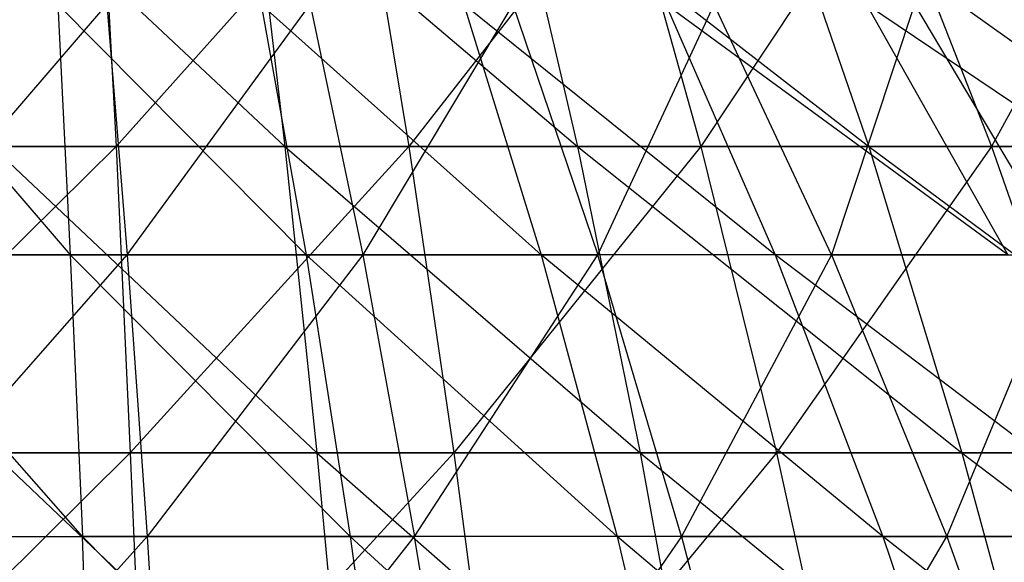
# Model space of a CAD drawing. Extents: x -125 to 125, y -143 to 0.
# Tile 305 of 406: x 0.12 to 3.25, y -28.41 to -26.68. Entities that reach past the tile are written whole.
import ezdxf

# ---------------------------------------------------------------- set-up
doc = ezdxf.new("R2010")
doc.units = 0
doc.header["$LTSCALE"] = 25.4
doc.layers.get('0').update_dxf_attribs({"linetype": 'CONTINUOUS'})

# ---------------------------------------------------------------- blocks, each defined once
blk = doc.blocks.new('NL2500027000_STL_3')
at = {"color": 0}
for p, q in [((0.0319, -26.2094, 19.7185), (0.9663, -27.0849, 22.0532)), ((0.0319, -26.2094, 19.7185), (0.9663, -27.0849, 22.0532)), ((0.3838, -26.2094, -19.7148), (0.4297, -27.0849, -22.0702)), ((0.3838, -26.2094, -19.7148), (0.4297, -27.0849, -22.0702)), ((1.2146, -26.2094, -19.6811), (0.4297, -27.0849, -22.0702)), ((1.2146, -26.2094, -19.6811), (0.4297, -27.0849, -22.0702)), ((0.8632, -26.2094, 19.6996), (1.8951, -27.0849, 21.9929)), ((0.8632, -26.2094, 19.6996), (1.8951, -27.0849, 21.9929)), ((0.8632, -26.2094, 19.6996), (0.9663, -27.0849, 22.0532)), ((0.8632, -26.2094, 19.6996), (0.9663, -27.0849, 22.0532)), ((1.2146, -26.2094, -19.6811), (1.3597, -27.0849, -22.0325)), ((1.2146, -26.2094, -19.6811), (1.3597, -27.0849, -22.0325)), ((2.0432, -26.2094, -19.6124), (1.3597, -27.0849, -22.0325)), ((2.0432, -26.2094, -19.6124), (1.3597, -27.0849, -22.0325)), ((1.6929, -26.2094, 19.6457), (2.8206, -27.0849, 21.8934)), ((1.6929, -26.2094, 19.6457), (2.8206, -27.0849, 21.8934)), ((1.6929, -26.2094, 19.6457), (1.8951, -27.0849, 21.9929)), ((1.6929, -26.2094, 19.6457), (1.8951, -27.0849, 21.9929)), ((2.0432, -26.2094, -19.6124), (2.2873, -27.0849, -21.9556)), ((2.0432, -26.2094, -19.6124), (2.2873, -27.0849, -21.9556)), ((2.8681, -26.2094, -19.5088), (2.2873, -27.0849, -21.9556)), ((2.8681, -26.2094, -19.5088), (2.2873, -27.0849, -21.9556)), ((2.5195, -26.2094, 19.5569), (3.741, -27.0849, 21.7551)), ((2.5195, -26.2094, 19.5569), (3.741, -27.0849, 21.7551)), ((2.5195, -26.2094, 19.5569), (2.8206, -27.0849, 21.8934)), ((2.5195, -26.2094, 19.5569), (2.8206, -27.0849, 21.8934)), ((2.8681, -26.2094, -19.5088), (3.2108, -27.0849, -21.8396)), ((2.8681, -26.2094, -19.5088), (3.2108, -27.0849, -21.8396)), ((3.688, -26.2094, -19.3705), (3.2108, -27.0849, -21.8396)), ((3.688, -26.2094, -19.3705), (3.2108, -27.0849, -21.8396)), ((-0.401, -26.6347, 14.8051), (0.2843, -27.4297, 17.1728)), ((-0.401, -26.6347, 14.8051), (0.2843, -27.4297, 17.1728)), ((-0.2843, -27.4297, -17.1728), (0.401, -26.6347, -14.8051)), ((-0.2843, -27.4297, -17.1728), (0.401, -26.6347, -14.8051)), ((1.0331, -27.4297, 17.144), (0.2452, -26.6347, 14.8085)), ((0.2452, -26.6347, 14.8085), (0.2843, -27.4297, 17.1728)), ((0.2452, -26.6347, 14.8085), (0.2843, -27.4297, 17.1728)), ((1.0331, -27.4297, 17.144), (0.2452, -26.6347, 14.8085)), ((0.401, -26.6347, -14.8051), (0.465, -27.4297, -17.1688)), ((0.401, -26.6347, -14.8051), (0.465, -27.4297, -17.1688)), ((0.465, -27.4297, -17.1688), (1.0464, -26.6347, -14.7735)), ((0.465, -27.4297, -17.1688), (1.0464, -26.6347, -14.7735)), ((1.7799, -27.4297, 17.0826), (0.8909, -26.6347, 14.7837)), ((0.8909, -26.6347, 14.7837), (1.0331, -27.4297, 17.144)), ((0.8909, -26.6347, 14.7837), (1.0331, -27.4297, 17.144)), ((1.7799, -27.4297, 17.0826), (0.8909, -26.6347, 14.7837)), ((1.0464, -26.6347, -14.7735), (1.2135, -27.4297, -17.1322)), ((1.0464, -26.6347, -14.7735), (1.2135, -27.4297, -17.1322)), ((1.6898, -26.6347, -14.7138), (1.2135, -27.4297, -17.1322)), ((1.6898, -26.6347, -14.7138), (1.2135, -27.4297, -17.1322)), ((2.5234, -27.4297, 16.9887), (1.5349, -26.6347, 14.7308)), ((1.5349, -26.6347, 14.7308), (1.7799, -27.4297, 17.0826)), ((1.5349, -26.6347, 14.7308), (1.7799, -27.4297, 17.0826)), ((2.5234, -27.4297, 16.9887), (1.5349, -26.6347, 14.7308)), ((1.6898, -26.6347, -14.7138), (1.9596, -27.4297, -17.0629)), ((1.6898, -26.6347, -14.7138), (1.9596, -27.4297, -17.0629)), ((1.9596, -27.4297, -17.0629), (2.33, -26.6347, -14.6261)), ((1.9596, -27.4297, -17.0629), (2.33, -26.6347, -14.6261)), ((3.262, -27.4297, 16.8625), (2.176, -26.6347, 14.6498)), ((2.176, -26.6347, 14.6498), (2.5234, -27.4297, 16.9887)), ((2.176, -26.6347, 14.6498), (2.5234, -27.4297, 16.9887)), ((3.262, -27.4297, 16.8625), (2.176, -26.6347, 14.6498)), ((2.702, -27.4297, -16.9612), (2.33, -26.6347, -14.6261)), ((2.702, -27.4297, -16.9612), (2.33, -26.6347, -14.6261)), ((2.9658, -26.6347, -14.5105), (2.702, -27.4297, -16.9612)), ((2.9658, -26.6347, -14.5105), (2.702, -27.4297, -16.9612)), ((3.9944, -27.4297, 16.7042), (2.8129, -26.6347, 14.541)), ((2.8129, -26.6347, 14.541), (3.262, -27.4297, 16.8625)), ((2.8129, -26.6347, 14.541), (3.262, -27.4297, 16.8625)), ((3.9944, -27.4297, 16.7042), (2.8129, -26.6347, 14.541)), ((2.9658, -26.6347, -14.5105), (3.4393, -27.4297, -16.8272)), ((2.9658, -26.6347, -14.5105), (3.4393, -27.4297, -16.8272)), ((0.4297, -27.0849, -22.0702), (-0.5537, -28.0583, -24.3852)), ((0.4297, -27.0849, -22.0702), (-0.5537, -28.0583, -24.3852)), ((0.4297, -27.0849, -22.0702), (-0.5011, -27.0849, -22.0687)), ((0.4297, -27.0849, -22.0702), (-0.5011, -27.0849, -22.0687)), ((0.0357, -27.0849, 22.0743), (0.9663, -27.0849, 22.0532)), ((0.0357, -27.0849, 22.0743), (0.9663, -27.0849, 22.0532)), ((0.0357, -27.0849, 22.0743), (1.0677, -28.0583, 24.3681)), ((0.0357, -27.0849, 22.0743), (1.0677, -28.0583, 24.3681)), ((1.3597, -27.0849, -22.0325), (0.4297, -27.0849, -22.0702)), ((0.4297, -27.0849, -22.0702), (0.4748, -28.0583, -24.3869)), ((0.4297, -27.0849, -22.0702), (0.4748, -28.0583, -24.3869)), ((1.3597, -27.0849, -22.0325), (0.4297, -27.0849, -22.0702)), ((1.3597, -27.0849, -22.0325), (0.4748, -28.0583, -24.3869)), ((1.3597, -27.0849, -22.0325), (0.4748, -28.0583, -24.3869)), ((0.9663, -27.0849, 22.0532), (1.8951, -27.0849, 21.9929)), ((0.9663, -27.0849, 22.0532), (1.8951, -27.0849, 21.9929)), ((0.9663, -27.0849, 22.0532), (2.094, -28.0583, 24.3015)), ((0.9663, -27.0849, 22.0532), (2.094, -28.0583, 24.3015)), ((0.9663, -27.0849, 22.0532), (1.0677, -28.0583, 24.3681)), ((0.9663, -27.0849, 22.0532), (1.0677, -28.0583, 24.3681)), ((2.2873, -27.0849, -21.9556), (1.3597, -27.0849, -22.0325)), ((1.3597, -27.0849, -22.0325), (1.5024, -28.0583, -24.3452)), ((1.3597, -27.0849, -22.0325), (1.5024, -28.0583, -24.3452)), ((2.2873, -27.0849, -21.9556), (1.3597, -27.0849, -22.0325)), ((2.2873, -27.0849, -21.9556), (1.5024, -28.0583, -24.3452)), ((2.2873, -27.0849, -21.9556), (1.5024, -28.0583, -24.3452)), ((1.8951, -27.0849, 21.9929), (2.8206, -27.0849, 21.8934)), ((1.8951, -27.0849, 21.9929), (2.8206, -27.0849, 21.8934)), ((1.8951, -27.0849, 21.9929), (3.1166, -28.0583, 24.1916)), ((1.8951, -27.0849, 21.9929), (3.1166, -28.0583, 24.1916)), ((1.8951, -27.0849, 21.9929), (2.094, -28.0583, 24.3015)), ((1.8951, -27.0849, 21.9929), (2.094, -28.0583, 24.3015)), ((3.2108, -27.0849, -21.8396), (2.2873, -27.0849, -21.9556)), ((2.2873, -27.0849, -21.9556), (2.5274, -28.0583, -24.2602)), ((2.2873, -27.0849, -21.9556), (2.5274, -28.0583, -24.2602)), ((3.2108, -27.0849, -21.8396), (2.2873, -27.0849, -21.9556)), ((3.2108, -27.0849, -21.8396), (2.5274, -28.0583, -24.2602)), ((3.2108, -27.0849, -21.8396), (2.5274, -28.0583, -24.2602)), ((2.8206, -27.0849, 21.8934), (3.741, -27.0849, 21.7551)), ((2.8206, -27.0849, 21.8934), (3.741, -27.0849, 21.7551)), ((2.8206, -27.0849, 21.8934), (4.1337, -28.0583, 24.0387)), ((2.8206, -27.0849, 21.8934), (4.1337, -28.0583, 24.0387)), ((2.8206, -27.0849, 21.8934), (3.1166, -28.0583, 24.1916)), ((2.8206, -27.0849, 21.8934), (3.1166, -28.0583, 24.1916)), ((4.1287, -27.0849, -21.6848), (3.2108, -27.0849, -21.8396)), ((3.2108, -27.0849, -21.8396), (3.5479, -28.0583, -24.1321)), ((3.2108, -27.0849, -21.8396), (3.5479, -28.0583, -24.1321)), ((4.1287, -27.0849, -21.6848), (3.2108, -27.0849, -21.8396)), ((0.2843, -27.4297, 17.1728), (-0.465, -27.4297, 17.1688)), ((0.2843, -27.4297, 17.1728), (-0.465, -27.4297, 17.1688)), ((0.3229, -28.3239, 19.5013), (-0.465, -27.4297, 17.1688)), ((0.3229, -28.3239, 19.5013), (-0.465, -27.4297, 17.1688)), ((-0.3229, -28.3239, -19.5013), (0.465, -27.4297, -17.1688)), ((-0.3229, -28.3239, -19.5013), (0.465, -27.4297, -17.1688)), ((-0.2843, -27.4297, -17.1728), (0.465, -27.4297, -17.1688)), ((-0.2843, -27.4297, -17.1728), (0.465, -27.4297, -17.1688)), ((0.2843, -27.4297, 17.1728), (0.3229, -28.3239, 19.5013)), ((0.2843, -27.4297, 17.1728), (0.3229, -28.3239, 19.5013)), ((0.2843, -27.4297, 17.1728), (1.1732, -28.3239, 19.4686)), ((1.0331, -27.4297, 17.144), (0.2843, -27.4297, 17.1728)), ((1.0331, -27.4297, 17.144), (0.2843, -27.4297, 17.1728)), ((0.2843, -27.4297, 17.1728), (1.1732, -28.3239, 19.4686)), ((0.465, -27.4297, -17.1688), (1.2135, -27.4297, -17.1322)), ((0.465, -27.4297, -17.1688), (1.2135, -27.4297, -17.1322)), ((0.465, -27.4297, -17.1688), (0.5281, -28.3239, -19.4968)), ((0.465, -27.4297, -17.1688), (0.5281, -28.3239, -19.4968)), ((1.2135, -27.4297, -17.1322), (0.5281, -28.3239, -19.4968)), ((1.2135, -27.4297, -17.1322), (0.5281, -28.3239, -19.4968)), ((1.7799, -27.4297, 17.0826), (1.0331, -27.4297, 17.144)), ((1.7799, -27.4297, 17.0826), (1.0331, -27.4297, 17.144)), ((2.0213, -28.3239, 19.3989), (1.0331, -27.4297, 17.144)), ((1.0331, -27.4297, 17.144), (1.1732, -28.3239, 19.4686)), ((1.0331, -27.4297, 17.144), (1.1732, -28.3239, 19.4686)), ((2.0213, -28.3239, 19.3989), (1.0331, -27.4297, 17.144)), ((1.2135, -27.4297, -17.1322), (1.9596, -27.4297, -17.0629)), ((1.2135, -27.4297, -17.1322), (1.9596, -27.4297, -17.0629)), ((1.2135, -27.4297, -17.1322), (1.378, -28.3239, -19.4552)), ((1.2135, -27.4297, -17.1322), (1.378, -28.3239, -19.4552)), ((1.378, -28.3239, -19.4552), (1.9596, -27.4297, -17.0629)), ((1.378, -28.3239, -19.4552), (1.9596, -27.4297, -17.0629)), ((2.5234, -27.4297, 16.9887), (1.7799, -27.4297, 17.0826)), ((2.5234, -27.4297, 16.9887), (1.7799, -27.4297, 17.0826)), ((2.8655, -28.3239, 19.2923), (1.7799, -27.4297, 17.0826)), ((1.7799, -27.4297, 17.0826), (2.0213, -28.3239, 19.3989)), ((1.7799, -27.4297, 17.0826), (2.0213, -28.3239, 19.3989)), ((2.8655, -28.3239, 19.2923), (1.7799, -27.4297, 17.0826)), ((2.2253, -28.3239, -19.3766), (1.9596, -27.4297, -17.0629)), ((2.2253, -28.3239, -19.3766), (1.9596, -27.4297, -17.0629)), ((2.702, -27.4297, -16.9612), (1.9596, -27.4297, -17.0629)), ((2.702, -27.4297, -16.9612), (1.9596, -27.4297, -17.0629)), ((2.702, -27.4297, -16.9612), (2.2253, -28.3239, -19.3766)), ((2.702, -27.4297, -16.9612), (2.2253, -28.3239, -19.3766)), ((3.262, -27.4297, 16.8625), (2.5234, -27.4297, 16.9887)), ((3.262, -27.4297, 16.8625), (2.5234, -27.4297, 16.9887)), ((3.7043, -28.3239, 19.149), (2.5234, -27.4297, 16.9887)), ((2.5234, -27.4297, 16.9887), (2.8655, -28.3239, 19.2923)), ((2.5234, -27.4297, 16.9887), (2.8655, -28.3239, 19.2923)), ((3.7043, -28.3239, 19.149), (2.5234, -27.4297, 16.9887)), ((2.702, -27.4297, -16.9612), (3.4393, -27.4297, -16.8272)), ((2.702, -27.4297, -16.9612), (3.4393, -27.4297, -16.8272)), ((2.702, -27.4297, -16.9612), (3.0684, -28.3239, -19.2611)), ((2.702, -27.4297, -16.9612), (3.0684, -28.3239, -19.2611)), ((3.0684, -28.3239, -19.2611), (3.4393, -27.4297, -16.8272)), ((3.0684, -28.3239, -19.2611), (3.4393, -27.4297, -16.8272)), ((0.4748, -28.0583, -24.3869), (-0.6054, -29.1279, -26.659)), ((0.4748, -28.0583, -24.3869), (-0.6054, -29.1279, -26.659)), ((0.4748, -28.0583, -24.3869), (-0.5537, -28.0583, -24.3852)), ((0.4748, -28.0583, -24.3869), (-0.5537, -28.0583, -24.3852)), ((0.0395, -28.0583, 24.3915), (1.0677, -28.0583, 24.3681)), ((0.0395, -28.0583, 24.3915), (1.0677, -28.0583, 24.3681)), ((0.0395, -28.0583, 24.3915), (1.1673, -29.1279, 26.6403)), ((0.0395, -28.0583, 24.3915), (1.1673, -29.1279, 26.6403)), ((1.5024, -28.0583, -24.3452), (0.4748, -28.0583, -24.3869)), ((0.4748, -28.0583, -24.3869), (0.519, -29.1279, -26.6608)), ((0.4748, -28.0583, -24.3869), (0.519, -29.1279, -26.6608)), ((1.5024, -28.0583, -24.3452), (0.4748, -28.0583, -24.3869)), ((1.5024, -28.0583, -24.3452), (0.519, -29.1279, -26.6608)), ((1.5024, -28.0583, -24.3452), (0.519, -29.1279, -26.6608)), ((1.0677, -28.0583, 24.3681), (2.094, -28.0583, 24.3015)), ((1.0677, -28.0583, 24.3681), (2.094, -28.0583, 24.3015)), ((1.0677, -28.0583, 24.3681), (2.2893, -29.1279, 26.5674)), ((1.0677, -28.0583, 24.3681), (2.2893, -29.1279, 26.5674)), ((1.0677, -28.0583, 24.3681), (1.1673, -29.1279, 26.6403)), ((1.0677, -28.0583, 24.3681), (1.1673, -29.1279, 26.6403)), ((2.5274, -28.0583, -24.2602), (1.5024, -28.0583, -24.3452)), ((1.5024, -28.0583, -24.3452), (1.6425, -29.1279, -26.6152)), ((1.5024, -28.0583, -24.3452), (1.6425, -29.1279, -26.6152)), ((2.5274, -28.0583, -24.2602), (1.5024, -28.0583, -24.3452)), ((2.5274, -28.0583, -24.2602), (1.6425, -29.1279, -26.6152)), ((2.5274, -28.0583, -24.2602), (1.6425, -29.1279, -26.6152)), ((2.094, -28.0583, 24.3015), (3.1166, -28.0583, 24.1916)), ((2.094, -28.0583, 24.3015), (3.1166, -28.0583, 24.1916)), ((2.094, -28.0583, 24.3015), (3.4073, -29.1279, 26.4473)), ((2.094, -28.0583, 24.3015), (3.4073, -29.1279, 26.4473)), ((2.094, -28.0583, 24.3015), (2.2893, -29.1279, 26.5674)), ((2.094, -28.0583, 24.3015), (2.2893, -29.1279, 26.5674)), ((3.5479, -28.0583, -24.1321), (2.5274, -28.0583, -24.2602)), ((2.5274, -28.0583, -24.2602), (2.763, -29.1279, -26.5223)), ((2.5274, -28.0583, -24.2602), (2.763, -29.1279, -26.5223)), ((3.5479, -28.0583, -24.1321), (2.5274, -28.0583, -24.2602)), ((3.1166, -28.0583, 24.1916), (4.1337, -28.0583, 24.0387)), ((3.1166, -28.0583, 24.1916), (4.1337, -28.0583, 24.0387)), ((3.1166, -28.0583, 24.1916), (4.5192, -29.1279, 26.2801)), ((3.1166, -28.0583, 24.1916), (4.5192, -29.1279, 26.2801)), ((3.1166, -28.0583, 24.1916), (3.4073, -29.1279, 26.4473)), ((3.1166, -28.0583, 24.1916), (3.4073, -29.1279, 26.4473)), ((-0.5281, -28.3239, 19.4968), (0.3229, -28.3239, 19.5013)), ((-0.5281, -28.3239, 19.4968), (0.3229, -28.3239, 19.5013)), ((0.5281, -28.3239, -19.4968), (-0.3607, -29.3158, -21.7899)), ((0.5281, -28.3239, -19.4968), (-0.3607, -29.3158, -21.7899)), ((-0.3229, -28.3239, -19.5013), (0.5281, -28.3239, -19.4968)), ((-0.3229, -28.3239, -19.5013), (0.5281, -28.3239, -19.4968)), ((1.1732, -28.3239, 19.4686), (0.3229, -28.3239, 19.5013)), ((1.1732, -28.3239, 19.4686), (0.3229, -28.3239, 19.5013)), ((1.3109, -29.3158, 21.7535), (0.3229, -28.3239, 19.5013)), ((0.3607, -29.3158, 21.7899), (0.3229, -28.3239, 19.5013)), ((1.3109, -29.3158, 21.7535), (0.3229, -28.3239, 19.5013)), ((0.3607, -29.3158, 21.7899), (0.3229, -28.3239, 19.5013)), ((0.5281, -28.3239, -19.4968), (1.378, -28.3239, -19.4552)), ((0.5281, -28.3239, -19.4968), (1.378, -28.3239, -19.4552)), ((0.5281, -28.3239, -19.4968), (0.5901, -29.3158, -21.7849)), ((0.5281, -28.3239, -19.4968), (0.5901, -29.3158, -21.7849)), ((0.5901, -29.3158, -21.7849), (1.378, -28.3239, -19.4552)), ((0.5901, -29.3158, -21.7849), (1.378, -28.3239, -19.4552)), ((1.1732, -28.3239, 19.4686), (1.3109, -29.3158, 21.7535)), ((1.1732, -28.3239, 19.4686), (1.3109, -29.3158, 21.7535)), ((1.1732, -28.3239, 19.4686), (2.2585, -29.3158, 21.6756)), ((2.0213, -28.3239, 19.3989), (1.1732, -28.3239, 19.4686)), ((2.0213, -28.3239, 19.3989), (1.1732, -28.3239, 19.4686)), ((1.1732, -28.3239, 19.4686), (2.2585, -29.3158, 21.6756)), ((1.5398, -29.3158, -21.7385), (1.378, -28.3239, -19.4552)), ((1.5398, -29.3158, -21.7385), (1.378, -28.3239, -19.4552)), ((2.2253, -28.3239, -19.3766), (1.378, -28.3239, -19.4552)), ((2.2253, -28.3239, -19.3766), (1.378, -28.3239, -19.4552)), ((2.2253, -28.3239, -19.3766), (1.5398, -29.3158, -21.7385)), ((2.2253, -28.3239, -19.3766), (1.5398, -29.3158, -21.7385)), ((2.8655, -28.3239, 19.2923), (2.0213, -28.3239, 19.3989)), ((2.8655, -28.3239, 19.2923), (2.0213, -28.3239, 19.3989)), ((3.2018, -29.3158, 21.5564), (2.0213, -28.3239, 19.3989)), ((2.0213, -28.3239, 19.3989), (2.2585, -29.3158, 21.6756)), ((2.0213, -28.3239, 19.3989), (2.2585, -29.3158, 21.6756)), ((3.2018, -29.3158, 21.5564), (2.0213, -28.3239, 19.3989)), ((2.2253, -28.3239, -19.3766), (3.0684, -28.3239, -19.2611)), ((2.2253, -28.3239, -19.3766), (3.0684, -28.3239, -19.2611)), ((2.2253, -28.3239, -19.3766), (2.4865, -29.3158, -21.6506)), ((2.2253, -28.3239, -19.3766), (2.4865, -29.3158, -21.6506)), ((2.4865, -29.3158, -21.6506), (3.0684, -28.3239, -19.2611)), ((2.4865, -29.3158, -21.6506), (3.0684, -28.3239, -19.2611)), ((3.7043, -28.3239, 19.149), (2.8655, -28.3239, 19.2923)), ((3.7043, -28.3239, 19.149), (2.8655, -28.3239, 19.2923)), ((4.139, -29.3158, 21.3963), (2.8655, -28.3239, 19.2923)), ((2.8655, -28.3239, 19.2923), (3.2018, -29.3158, 21.5564)), ((2.8655, -28.3239, 19.2923), (3.2018, -29.3158, 21.5564)), ((4.139, -29.3158, 21.3963), (2.8655, -28.3239, 19.2923)), ((3.0684, -28.3239, -19.2611), (3.9057, -28.3239, -19.1089)), ((3.0684, -28.3239, -19.2611), (3.9057, -28.3239, -19.1089)), ((3.0684, -28.3239, -19.2611), (3.4285, -29.3158, -21.5215)), ((3.0684, -28.3239, -19.2611), (3.4285, -29.3158, -21.5215))]:
    blk.add_line(p, q, dxfattribs=at)

msp = doc.modelspace()

# ---------------------------------------------------------------- block references
at = {"color": 253}
msp.add_blockref('NL2500027000_STL_3', (0, 0), dxfattribs=at)

doc.saveas('drawing.dxf')
